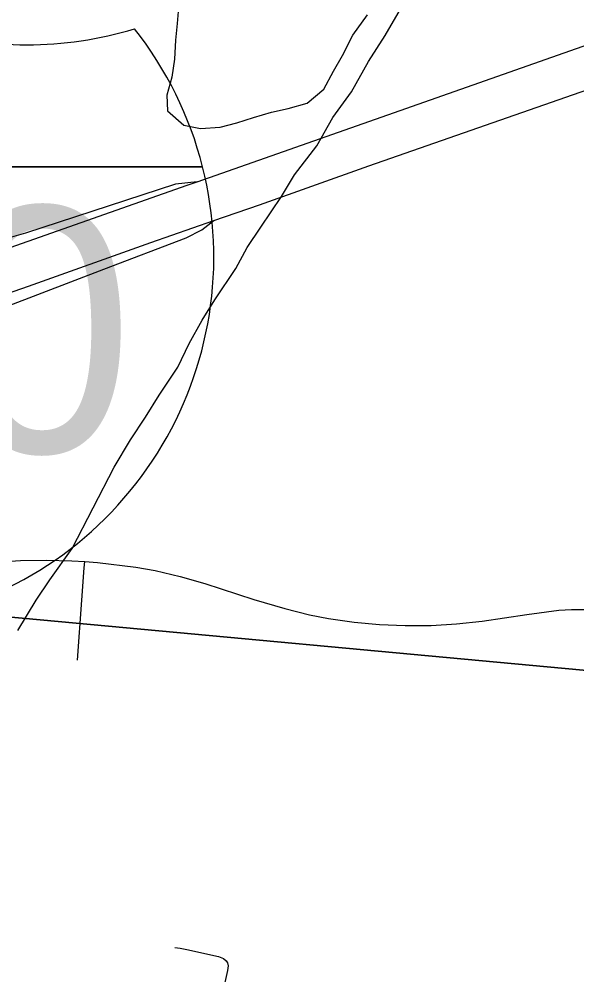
# Model space of a CAD drawing. Extents: x 831 to 1552, y 430 to 870.
# Drawn here: x 1328.39 to 1333.77, y 678.59 to 687.8 of the extents above; entities that cross this region are included whole.
import ezdxf

# ---------------------------------------------------------------- set-up
doc = ezdxf.new("R2010")
doc.units = 0
for name, color, linetype in [('GM_X_Corporation', 7, 'Continuous'), ('GM_X_Interchange_Ramps', 7, 'Continuous'), ('GM_X_Interstate_Route', 7, 'Continuous'), ('GM_X_Interstate_Shield', 7, 'Continuous'), ('GM_X_Minor_Lake', 7, 'Continuous'), ('GM_X_Minor_River', 7, 'Continuous'), ('GM_X_Township_Road', 7, 'Continuous')]:
    doc.layers.add(name, color=color, linetype=linetype)

msp = doc.modelspace()

# ---------------------------------------------------------------- linework, layer by layer
at = {"layer": 'GM_X_Corporation'}
for points in [[(1325.5389, 702.5313), (1346.049, 700.645), (1343.7762, 680.6028), (1323.5311, 682.4775)], [(1323.5311, 682.4775), (1343.7762, 680.6028), (1341.746, 660.5466), (1321.9793, 662.5031), (1321.5407, 662.548)]]:
    msp.add_lwpolyline(points, close=True, dxfattribs=at)
at = {"layer": 'GM_X_Interchange_Ramps'}
for points in [[(1330.1073, 686.233), (1329.901, 686.2095), (1328.4531, 685.7367), (1328.3206, 685.6986)], [(1323.6125, 682.6961), (1323.6748, 682.7097), (1324.0143, 682.7839), (1324.1223, 682.8111), (1324.299, 682.8665), (1324.472, 682.9327), (1324.6398, 683.0107), (1324.8019, 683.1), (1324.9591, 683.1978), (1325.3159, 683.442), (1325.9251, 683.8639), (1326.3372, 684.1365), (1326.5996, 684.2991), (1326.8137, 684.422), (1327.0883, 684.5627), (1327.4271, 684.7124), (1327.643, 684.7971), (1327.8859, 684.8876), (1328.148, 684.9839), (1328.2956, 685.0387), (1329.2087, 685.3889), (1330.0025, 685.6935), (1330.1532, 685.7683), (1330.2704, 685.858)]]:
    msp.add_lwpolyline(points, dxfattribs=at)
at = {"layer": 'GM_X_Interstate_Route'}
for points in [[(1323.4677, 683.9015), (1323.7163, 683.9875), (1323.8446, 684.0318), (1325.2632, 684.5308), (1326.5523, 684.9844), (1328.2531, 685.5794), (1330.011, 686.199), (1330.1073, 686.233), (1331.9452, 686.8789), (1334.348, 687.724)], [(1323.618, 683.5523), (1323.677, 683.5721), (1325.3225, 684.126), (1326.0204, 684.3639), (1327.1336, 684.7563), (1328.483, 685.2262), (1329.6627, 685.6465), (1330.2704, 685.858), (1330.7092, 686.0108), (1331.762, 686.3876), (1333.8736, 687.1239)]]:
    msp.add_lwpolyline(points, dxfattribs=at)
at = {"layer": 'GM_X_Interstate_Shield'}
for p, q in [((1324.6958, 686.3762), (1330.1609, 686.3762)), ((1330.1609, 686.3762), (1324.6958, 686.3762)), ((1330.1609, 686.3762), (1324.6958, 686.3762))]:
    msp.add_line(p, q, dxfattribs=at)
for centre, start, end in [((1328.4661, 691.1041), 253.00908, 286.99093), ((1326.7181, 685.5055), 14.19335, 38.33104), ((1326.7181, 685.5055), 281.53696, 14.19335)]:
    msp.add_arc(centre, 3.5512, start, end, dxfattribs=at)
at = {"layer": 'GM_X_Minor_Lake'}
msp.add_lwpolyline([(1329.9351, 687.9929), (1329.917, 687.7577), (1329.8998, 687.5985), (1329.8899, 687.4163), (1329.865, 687.242), (1329.8173, 687.0679), (1329.823, 686.916), (1329.9808, 686.7774), (1330.14, 686.745), (1330.3301, 686.7579), (1330.4902, 686.8015), (1330.6504, 686.8527), (1330.8257, 686.9037), (1330.9857, 686.9397), (1331.1687, 686.9907), (1331.3299, 687.1254), (1331.4232, 687.2989), (1331.5086, 687.4497), (1331.6098, 687.6459), (1331.749, 687.8417)], dxfattribs=at)
at = {"layer": 'GM_X_Minor_River'}
msp.add_lwpolyline([(1328.3786, 681.9067), (1328.5569, 682.2006), (1328.6885, 682.3965), (1328.9049, 682.6975), (1329.3096, 683.4823), (1329.4649, 683.7462), (1329.612, 683.9646), (1329.7437, 684.1756), (1329.9218, 684.4468), (1330.0309, 684.6733), (1330.1553, 684.8996), (1330.2793, 685.0955), (1330.4805, 685.3968), (1330.5894, 685.6005), (1330.7209, 685.7963), (1330.9221, 686.09), (1331.0462, 686.3011), (1331.2624, 686.5795), (1331.4177, 686.8509), (1331.5955, 687.0994), (1331.7586, 687.3935), (1331.9213, 687.6421), (1332.092, 687.9362)], dxfattribs=at)
at = {"layer": 'GM_X_Township_Road'}
for points in [[(1323.5177, 681.5754), (1324.1784, 681.5154), (1324.4264, 681.5022), (1324.6124, 681.5056), (1324.7981, 681.522), (1324.9824, 681.5491), (1325.1644, 681.588), (1325.343, 681.6405), (1325.5177, 681.7052), (1325.6887, 681.779), (1326.1933, 682.0196), (1326.4764, 682.147), (1326.707, 682.2389), (1326.9416, 682.3207), (1327.1797, 682.391), (1327.4211, 682.4493), (1327.6648, 682.4977), (1327.91, 682.5368), (1328.1568, 682.5643), (1328.4046, 682.5804), (1328.6531, 682.5858), (1328.9012, 682.5797), (1329.025, 682.5707)], [(1328.9543, 681.6208), (1328.9958, 682.1989), (1329.0203, 682.5108), (1329.025, 682.5707)], [(1329.025, 682.5707), (1329.1489, 682.5619), (1329.5187, 682.5171), (1329.7023, 682.4856), (1329.944, 682.4289), (1330.1825, 682.3598), (1330.6554, 682.2072), (1330.9522, 682.1176), (1331.1923, 682.0565), (1331.3748, 682.0214), (1331.6203, 681.988), (1331.8672, 681.9653), (1332.1147, 681.9543), (1332.3624, 681.9557), (1332.6096, 681.9705), (1332.8559, 681.998), (1333.2856, 682.0611), (1333.5929, 682.102), (1333.7167, 682.1107), (1333.8407, 682.1107)], [(1329.8949, 678.8517), (1329.9448, 678.8438), (1330.0086, 678.8322), (1330.3136, 678.7639), (1330.3628, 678.7448), (1330.3869, 678.7221), (1330.3999, 678.7027), (1330.4063, 678.6752), (1330.4018, 678.6296), (1330.3477, 678.3853), (1330.3229, 678.2635), (1330.288, 678.0795), (1330.2771, 677.9551), (1330.2773, 677.8926), (1330.284, 677.8307), (1330.2976, 677.7697), (1330.3155, 677.7098), (1330.359, 677.5934), (1330.4131, 677.4817), (1330.5971, 677.1552), (1330.9806, 676.5116), (1331.227, 676.0775), (1331.3335, 675.8996), (1331.3601, 675.8553)]]:
    msp.add_lwpolyline(points, dxfattribs=at)

# ---------------------------------------------------------------- texts
at = {"layer": 'GM_X_Interstate_Shield'}
msp.add_text('70', height=2.36742, dxfattribs=at).set_placement((1325.9735, 683.6241))

doc.saveas('drawing.dxf')
